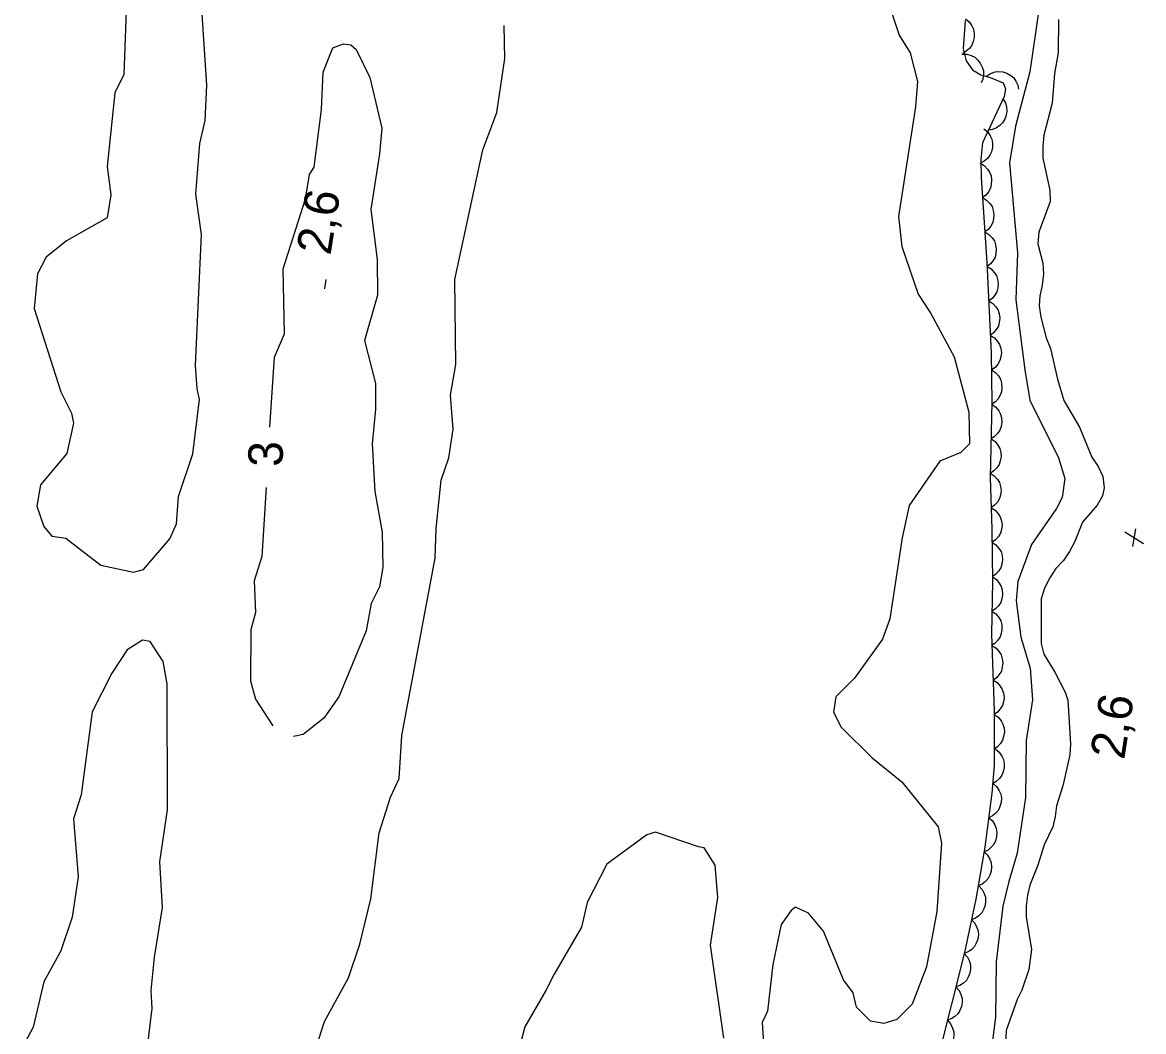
# Model space of a CAD drawing. Extents: x 282461 to 284471, y 5554090 to 5557646.
# Drawn here: x 283365.1 to 283462.5, y 5556283.2 to 5556370.9 of the extents above; entities that cross this region are included whole.
import ezdxf

# ---------------------------------------------------------------- set-up
doc = ezdxf.new("R2010")
doc.units = 0
for name, color, linetype in [('Niveau 2', 7, 'Continuous'), ('Niveau 3', 7, 'Continuous'), ('Niveau 4', 7, 'Continuous'), ('Niveau 44', 7, 'Continuous')]:
    doc.layers.add(name, color=color, linetype=linetype)

msp = doc.modelspace()

# ---------------------------------------------------------------- linework, layer by layer
at = {"layer": 'Niveau 2'}
for points in [[(283438.69, 5556377.57), (283441.27, 5556369.79), (283442.24, 5556368.27), (283442.86, 5556365.78), (283442.71, 5556363.58), (283441.21, 5556354.04), (283441.51, 5556351.44), (283442.93, 5556347.29), (283444.02, 5556345.59), (283446.05, 5556341.84), (283447.33, 5556337.01), (283447.4, 5556334.26), (283446.63, 5556333.53), (283444.8, 5556332.77), (283442.15, 5556328.91), (283441.53, 5556326.1), (283440.46, 5556319.07), (283439.84, 5556317.28), (283437.4, 5556313.9), (283435.78, 5556312.26), (283435.58, 5556310.94), (283436.23, 5556309.63), (283438.93, 5556306.98), (283441.51, 5556304.89), (283444.68, 5556300.96), (283444.96, 5556299.54), (283444.55, 5556293.61), (283443.64, 5556288.79), (283442.42, 5556285.55), (283441.07, 5556284.21), (283439.96, 5556283.88), (283438.8, 5556284.07), (283437.58, 5556285.29), (283437.28, 5556286.53), (283436.43, 5556287.66), (283434.7, 5556291.89), (283433.4, 5556293.48), (283432.28, 5556293.99), (283431.9, 5556293.69), (283431.02, 5556292.49), (283430.3, 5556288.99), (283429.84, 5556284.94), (283429.36, 5556283.97), (283429.53, 5556281.74)], [(283374.15, 5556373.54), (283373.88, 5556366.38), (283373.12, 5556364.8), (283372.45, 5556358.38), (283372.77, 5556355.93), (283372.45, 5556353.92), (283368.9, 5556351.91), (283367.14, 5556350.49), (283366.39, 5556349.05), (283366.11, 5556346.03), (283368.42, 5556338.79), (283369.34, 5556336.95), (283369.53, 5556336.07), (283368.95, 5556333.42), (283366.64, 5556330.72), (283366.34, 5556328.86), (283366.94, 5556327.07), (283367.65, 5556326.25), (283368.84, 5556326.06), (283371.9, 5556323.71), (283374.73, 5556323.12), (283375.59, 5556323.34), (283377.9, 5556326.02), (283378.46, 5556327.32), (283378.65, 5556329.68), (283379.9, 5556333.41), (283380.46, 5556338.12), (283380.28, 5556339.04), (283380.11, 5556341.1), (283380.65, 5556352.48), (283380.14, 5556355.99), (283380.49, 5556360.39), (283380.96, 5556362.38), (283381.12, 5556365.44), (283380.5, 5556374.75)], [(283453.46, 5556372.2), (283452.63, 5556366.62), (283451.38, 5556361.9), (283450.87, 5556358.71), (283451.56, 5556350.88), (283451.43, 5556346.8), (283452.2, 5556340.7), (283452.64, 5556338.06), (283455.13, 5556333.06), (283455.69, 5556331.27), (283455.45, 5556329.6), (283454.96, 5556328.66), (283452.77, 5556325.52), (283451.58, 5556322.3), (283451.46, 5556320.62), (283451.86, 5556317.47), (283452.65, 5556314.76), (283452.88, 5556312), (283452.32, 5556308.48), (283452.26, 5556303.53), (283451.52, 5556298.69), (283450.8, 5556296.22), (283450.3, 5556294.07), (283449.71, 5556289.23), (283449.65, 5556284.41), (283448.8, 5556277.87)], [(283390.62, 5556281.78), (283391.33, 5556284.06), (283393.43, 5556287.84), (283394.4, 5556290.78), (283395.36, 5556294.72), (283396.09, 5556300.45), (283397.06, 5556303.55), (283397.83, 5556305.16), (283398.05, 5556308.9), (283400.96, 5556324.33), (283401.03, 5556326.9), (283401.48, 5556331.12), (283402.14, 5556333.05), (283402.53, 5556335.56), (283402.28, 5556338.51), (283402.74, 5556341.18), (283402.65, 5556348.56), (283405.08, 5556359.82), (283406.3, 5556363.07), (283407, 5556367.76), (283406.95, 5556370.65)], [(283386.58, 5556335.72), (283386.99, 5556341.8), (283387.86, 5556343.84), (283387.74, 5556349.5), (283389.67, 5556355.56), (283390.02, 5556357.7), (283390.45, 5556358.32), (283391.08, 5556363.35), (283391.23, 5556366.59), (283392.05, 5556368.69), (283392.99, 5556369.06), (283393.63, 5556368.97), (283394.09, 5556368.55), (283395.28, 5556366.12), (283396.31, 5556361.72), (283396.12, 5556359.49), (283395.37, 5556354.65), (283395.9, 5556350.3), (283395.94, 5556347.2), (283394.8, 5556343.26), (283395.78, 5556339.52), (283395.78, 5556337.29), (283395.48, 5556334.26), (283395.7, 5556330.12), (283396.34, 5556326.6), (283396.39, 5556323.51), (283396.11, 5556321.85), (283395.38, 5556320.4), (283394.96, 5556318), (283392.57, 5556312.28), (283391.27, 5556310.43), (283389.49, 5556308.99), (283388.63, 5556308.82)], [(283386.27, 5556330.48), (283385.9, 5556324.48), (283385.23, 5556322.35), (283385.33, 5556319.6), (283384.93, 5556318.1), (283384.9, 5556313.67), (283385.34, 5556312.07), (283386.84, 5556309.75)], [(283375.61, 5556278.99), (283376.37, 5556285.19), (283376.28, 5556286.75), (283376.55, 5556289.63), (283377.25, 5556293.96), (283377.01, 5556297.94), (283377.69, 5556302.45), (283377.65, 5556313.4), (283377.31, 5556315.35), (283376.19, 5556317.08), (283375.52, 5556317.2), (283374.19, 5556316.35), (283372.86, 5556314.32), (283371.13, 5556310.98), (283370.18, 5556303.76), (283369.51, 5556301.66), (283369.92, 5556296.63), (283369.39, 5556293.11), (283368.42, 5556290.2), (283366.95, 5556287.5), (283366.02, 5556283.54), (283365.08, 5556281.81)], [(283426.05, 5556282.6), (283424.89, 5556290.68), (283425.53, 5556294.84), (283425.28, 5556297.64), (283424.32, 5556299.16), (283423.83, 5556299.23), (283420.09, 5556300.51), (283419.34, 5556300.27), (283415.86, 5556297.72), (283414.15, 5556294.39), (283413.67, 5556292.26), (283411.28, 5556288.17), (283410.57, 5556286.74), (283408.74, 5556283.59), (283407.84, 5556280.16)]]:
    msp.add_lwpolyline(points, dxfattribs=at)
at = {"layer": 'Niveau 3'}
for p, q in [((283391.37, 5556347.76), (283391.49, 5556348.55)), ((283460.89, 5556326.61), (283462.52, 5556325.61)), ((283461.6, 5556325.35), (283461.85, 5556326.89))]:
    msp.add_line(p, q, dxfattribs=at)
at = {"layer": 'Niveau 4'}
for points in [[(283455.14, 5556371.17), (283455.11, 5556368.26), (283454.79, 5556366.46), (283454.58, 5556363.9)], [(283454.58, 5556363.9), (283453.86, 5556361.1), (283453.75, 5556360.11), (283453.77, 5556359.12), (283454.38, 5556356.33), (283454.39, 5556355.35), (283453.43, 5556352.66), (283453.33, 5556351.67), (283453.76, 5556349.99), (283453.83, 5556349.06), (283453.72, 5556348.07), (283453.5, 5556347.14), (283453.45, 5556346.26), (283453.58, 5556345.28), (283454.06, 5556343.48), (283454.42, 5556342.55), (283455.04, 5556339.89), (283455.58, 5556338.03), (283456.95, 5556335.72), (283458.03, 5556333.12), (283458.56, 5556332.31), (283458.98, 5556331.44), (283459.1, 5556330.45), (283458.94, 5556329.75), (283458.48, 5556328.94), (283457.22, 5556327.47), (283456.54, 5556325.77), (283456.09, 5556324.9), (283455.57, 5556324.13), (283454.88, 5556323.43), (283454.37, 5556322.61), (283453.91, 5556321.73), (283453.63, 5556320.8), (283453.62, 5556316.9), (283453.86, 5556315.97), (283454.81, 5556314.42), (283455.7, 5556312.68), (283455.95, 5556311.99), (283456.16, 5556308.15), (283456.12, 5556307.22), (283455.51, 5556304.54), (283454.95, 5556302.79), (283454.84, 5556301.86), (283454.62, 5556300.98), (283453.88, 5556299.4), (283453.32, 5556297.65), (283452.64, 5556295.9), (283452.42, 5556295.03), (283452.32, 5556294.09), (283452.33, 5556293.16), (283452.77, 5556290.32), (283452.55, 5556288.57), (283451.94, 5556286.76), (283451.54, 5556285.95), (283450.58, 5556283.26), (283450.48, 5556281.52)]]:
    msp.add_lwpolyline(points, dxfattribs=at)
at = {"layer": 'Niveau 44'}
for points in [[(283447.02, 5556371.08), (283446.83, 5556368.61), (283447.11, 5556367.58), (283447.65, 5556366.78), (283448.39, 5556366.34), (283449.2, 5556366.12), (283450.31, 5556365.66), (283450.51, 5556365.14), (283450.39, 5556364.48), (283448.53, 5556360.43), (283448.39, 5556359), (283448.4, 5556357.43), (283448.9, 5556350.05), (283449.27, 5556342.15), (283449.34, 5556337.89), (283449.2, 5556331.35), (283449.33, 5556326.88), (283449.38, 5556322.29), (283449.31, 5556317.73), (283449.53, 5556311.04), (283449.53, 5556306.3), (283449.34, 5556303.89), (283448.73, 5556299.2), (283447.95, 5556294.69), (283446.96, 5556290.04), (283444.69, 5556281.06)], [(283447.03, 5556371.21), (283447.36, 5556370.95), (283447.59, 5556370.62), (283447.74, 5556370.32), (283447.8, 5556369.98), (283447.8, 5556369.61), (283447.71, 5556369.24), (283447.6, 5556368.93), (283447.38, 5556368.65), (283447.11, 5556368.4), (283446.8, 5556368.22)], [(283446.73, 5556368.14), (283447.15, 5556368.14), (283447.54, 5556368.02), (283447.84, 5556367.88), (283448.1, 5556367.65), (283448.33, 5556367.37), (283448.49, 5556367.02), (283448.6, 5556366.71), (283448.6, 5556366.36), (283448.54, 5556365.99), (283448.41, 5556365.66)], [(283448.88, 5556366.25), (283449.23, 5556366.48), (283449.62, 5556366.6), (283449.95, 5556366.65), (283450.29, 5556366.6), (283450.65, 5556366.49), (283450.97, 5556366.29), (283451.23, 5556366.08), (283451.42, 5556365.79), (283451.58, 5556365.46), (283451.65, 5556365.1)], [(283450.3, 5556364.28), (283450.51, 5556363.92), (283450.61, 5556363.53), (283450.65, 5556363.2), (283450.59, 5556362.85), (283450.47, 5556362.5), (283450.25, 5556362.19), (283450.04, 5556361.94), (283449.74, 5556361.75), (283449.4, 5556361.61), (283449.04, 5556361.55)], [(283448.65, 5556361.66), (283448.97, 5556361.39), (283449.2, 5556361.05), (283449.34, 5556360.75), (283449.4, 5556360.41), (283449.39, 5556360.04), (283449.29, 5556359.67), (283449.17, 5556359.36), (283448.95, 5556359.09), (283448.67, 5556358.85), (283448.36, 5556358.67)], [(283448.32, 5556358.67), (283448.68, 5556358.46), (283448.95, 5556358.16), (283449.14, 5556357.89), (283449.26, 5556357.56), (283449.31, 5556357.19), (283449.28, 5556356.81), (283449.21, 5556356.49), (283449.04, 5556356.19), (283448.8, 5556355.9), (283448.52, 5556355.68)], [(283448.52, 5556355.68), (283448.88, 5556355.47), (283449.16, 5556355.17), (283449.35, 5556354.9), (283449.46, 5556354.57), (283449.52, 5556354.2), (283449.48, 5556353.82), (283449.41, 5556353.5), (283449.24, 5556353.2), (283449, 5556352.91), (283448.72, 5556352.69)], [(283448.72, 5556352.69), (283449.08, 5556352.48), (283449.36, 5556352.18), (283449.55, 5556351.91), (283449.66, 5556351.58), (283449.72, 5556351.21), (283449.68, 5556350.83), (283449.61, 5556350.51), (283449.44, 5556350.2), (283449.21, 5556349.92), (283448.92, 5556349.69)], [(283448.92, 5556349.69), (283449.27, 5556349.48), (283449.54, 5556349.17), (283449.73, 5556348.9), (283449.83, 5556348.56), (283449.88, 5556348.2), (283449.84, 5556347.82), (283449.76, 5556347.5), (283449.58, 5556347.2), (283449.35, 5556346.91), (283449.06, 5556346.7)], [(283449.06, 5556346.7), (283449.41, 5556346.48), (283449.68, 5556346.18), (283449.87, 5556345.9), (283449.97, 5556345.57), (283450.02, 5556345.2), (283449.98, 5556344.82), (283449.9, 5556344.51), (283449.72, 5556344.2), (283449.49, 5556343.92), (283449.2, 5556343.7)], [(283449.2, 5556343.7), (283449.55, 5556343.49), (283449.82, 5556343.18), (283450.01, 5556342.91), (283450.11, 5556342.57), (283450.16, 5556342.21), (283450.12, 5556341.83), (283450.04, 5556341.51), (283449.86, 5556341.21), (283449.63, 5556340.92), (283449.34, 5556340.71)], [(283449.29, 5556340.71), (283449.64, 5556340.48), (283449.9, 5556340.17), (283450.08, 5556339.89), (283450.18, 5556339.55), (283450.21, 5556339.18), (283450.16, 5556338.8), (283450.07, 5556338.49), (283449.88, 5556338.19), (283449.64, 5556337.92), (283449.34, 5556337.71)], [(283449.34, 5556337.71), (283449.68, 5556337.47), (283449.93, 5556337.15), (283450.09, 5556336.86), (283450.17, 5556336.52), (283450.2, 5556336.15), (283450.13, 5556335.78), (283450.03, 5556335.46), (283449.83, 5556335.17), (283449.57, 5556334.91), (283449.27, 5556334.71)], [(283449.27, 5556334.71), (283449.61, 5556334.47), (283449.86, 5556334.15), (283450.03, 5556333.86), (283450.11, 5556333.52), (283450.13, 5556333.15), (283450.06, 5556332.78), (283449.97, 5556332.47), (283449.77, 5556332.18), (283449.51, 5556331.91), (283449.21, 5556331.71)], [(283449.19, 5556331.71), (283449.54, 5556331.49), (283449.81, 5556331.18), (283449.99, 5556330.91), (283450.09, 5556330.57), (283450.13, 5556330.2), (283450.08, 5556329.82), (283450, 5556329.51), (283449.81, 5556329.21), (283449.57, 5556328.93), (283449.28, 5556328.72)], [(283449.28, 5556328.72), (283449.63, 5556328.49), (283449.89, 5556328.19), (283450.07, 5556327.91), (283450.17, 5556327.57), (283450.22, 5556327.2), (283450.16, 5556326.83), (283450.08, 5556326.51), (283449.9, 5556326.21), (283449.66, 5556325.93), (283449.36, 5556325.72)], [(283449.34, 5556325.72), (283449.69, 5556325.49), (283449.95, 5556325.18), (283450.13, 5556324.9), (283450.22, 5556324.56), (283450.25, 5556324.19), (283450.2, 5556323.81), (283450.11, 5556323.5), (283449.92, 5556323.2), (283449.67, 5556322.93), (283449.38, 5556322.72)], [(283449.39, 5556322.72), (283449.73, 5556322.48), (283449.98, 5556322.16), (283450.15, 5556321.88), (283450.23, 5556321.54), (283450.26, 5556321.17), (283450.19, 5556320.79), (283450.1, 5556320.48), (283449.9, 5556320.19), (283449.64, 5556319.92), (283449.34, 5556319.72)], [(283449.34, 5556319.72), (283449.68, 5556319.48), (283449.93, 5556319.16), (283450.1, 5556318.88), (283450.19, 5556318.54), (283450.21, 5556318.17), (283450.14, 5556317.79), (283450.05, 5556317.48), (283449.85, 5556317.19), (283449.6, 5556316.92), (283449.29, 5556316.73)], [(283449.34, 5556316.73), (283449.7, 5556316.5), (283449.96, 5556316.2), (283450.14, 5556315.92), (283450.24, 5556315.58), (283450.29, 5556315.22), (283450.24, 5556314.84), (283450.16, 5556314.52), (283449.98, 5556314.22), (283449.73, 5556313.94), (283449.44, 5556313.73)], [(283449.44, 5556313.73), (283449.79, 5556313.51), (283450.06, 5556313.2), (283450.24, 5556312.92), (283450.34, 5556312.59), (283450.39, 5556312.22), (283450.34, 5556311.84), (283450.26, 5556311.52), (283450.07, 5556311.22), (283449.83, 5556310.94), (283449.54, 5556310.73)], [(283449.53, 5556310.73), (283449.88, 5556310.5), (283450.13, 5556310.18), (283450.3, 5556309.9), (283450.39, 5556309.56), (283450.43, 5556309.19), (283450.36, 5556308.82), (283450.27, 5556308.5), (283450.08, 5556308.21), (283449.83, 5556307.94), (283449.53, 5556307.73)], [(283449.64, 5556307.73), (283449.97, 5556307.47), (283450.2, 5556307.13), (283450.35, 5556306.84), (283450.41, 5556306.49), (283450.41, 5556306.12), (283450.32, 5556305.75), (283450.21, 5556305.45), (283449.99, 5556305.17), (283449.72, 5556304.92), (283449.41, 5556304.74)], [(283449.45, 5556304.74), (283449.76, 5556304.46), (283449.98, 5556304.11), (283450.11, 5556303.81), (283450.16, 5556303.46), (283450.14, 5556303.09), (283450.03, 5556302.73), (283449.9, 5556302.43), (283449.67, 5556302.16), (283449.38, 5556301.92), (283449.06, 5556301.76)], [(283449.06, 5556301.76), (283449.38, 5556301.49), (283449.59, 5556301.14), (283449.72, 5556300.84), (283449.77, 5556300.49), (283449.75, 5556300.12), (283449.64, 5556299.75), (283449.51, 5556299.45), (283449.28, 5556299.19), (283449, 5556298.95), (283448.68, 5556298.79)], [(283448.66, 5556298.79), (283448.96, 5556298.5), (283449.16, 5556298.15), (283449.28, 5556297.84), (283449.31, 5556297.49), (283449.28, 5556297.12), (283449.15, 5556296.76), (283449.01, 5556296.47), (283448.77, 5556296.21), (283448.48, 5556295.99), (283448.15, 5556295.84)], [(283448.19, 5556295.83), (283448.48, 5556295.53), (283448.67, 5556295.17), (283448.78, 5556294.85), (283448.79, 5556294.5), (283448.75, 5556294.14), (283448.61, 5556293.78), (283448.46, 5556293.49), (283448.2, 5556293.24), (283447.9, 5556293.03), (283447.57, 5556292.9)], [(283447.57, 5556292.9), (283447.86, 5556292.6), (283448.04, 5556292.23), (283448.15, 5556291.92), (283448.17, 5556291.57), (283448.12, 5556291.2), (283447.98, 5556290.85), (283447.83, 5556290.56), (283447.58, 5556290.31), (283447.28, 5556290.1), (283446.94, 5556289.96)], [(283446.94, 5556289.96), (283447.22, 5556289.65), (283447.39, 5556289.28), (283447.49, 5556288.97), (283447.49, 5556288.62), (283447.43, 5556288.25), (283447.28, 5556287.9), (283447.12, 5556287.62), (283446.86, 5556287.38), (283446.54, 5556287.18), (283446.21, 5556287.06)], [(283446.21, 5556287.06), (283446.48, 5556286.75), (283446.65, 5556286.38), (283446.75, 5556286.06), (283446.76, 5556285.71), (283446.7, 5556285.35), (283446.54, 5556284.99), (283446.38, 5556284.71), (283446.12, 5556284.47), (283445.81, 5556284.27), (283445.47, 5556284.15)], [(283445.47, 5556284.15), (283445.75, 5556283.84), (283445.92, 5556283.47), (283446.02, 5556283.15), (283446.02, 5556282.8), (283445.96, 5556282.44), (283445.81, 5556282.09), (283445.65, 5556281.81), (283445.39, 5556281.57), (283445.07, 5556281.37), (283444.74, 5556281.24)]]:
    msp.add_lwpolyline(points, dxfattribs=at)

# ---------------------------------------------------------------- texts
at = {"layer": 'Niveau 2'}
msp.add_text('3', height=3, rotation=89.82425, dxfattribs=at).set_placement((283387.71, 5556332.27))
at = {"layer": 'Niveau 3'}
for s, rotation, p in [('2,6  ', 81.09575, (283391.85, 5556350.6)), ('    2,6', 81.0958, (283460.14, 5556302.34))]:
    msp.add_text(s, height=3, rotation=rotation, dxfattribs=at).set_placement(p)

doc.saveas('drawing.dxf')
